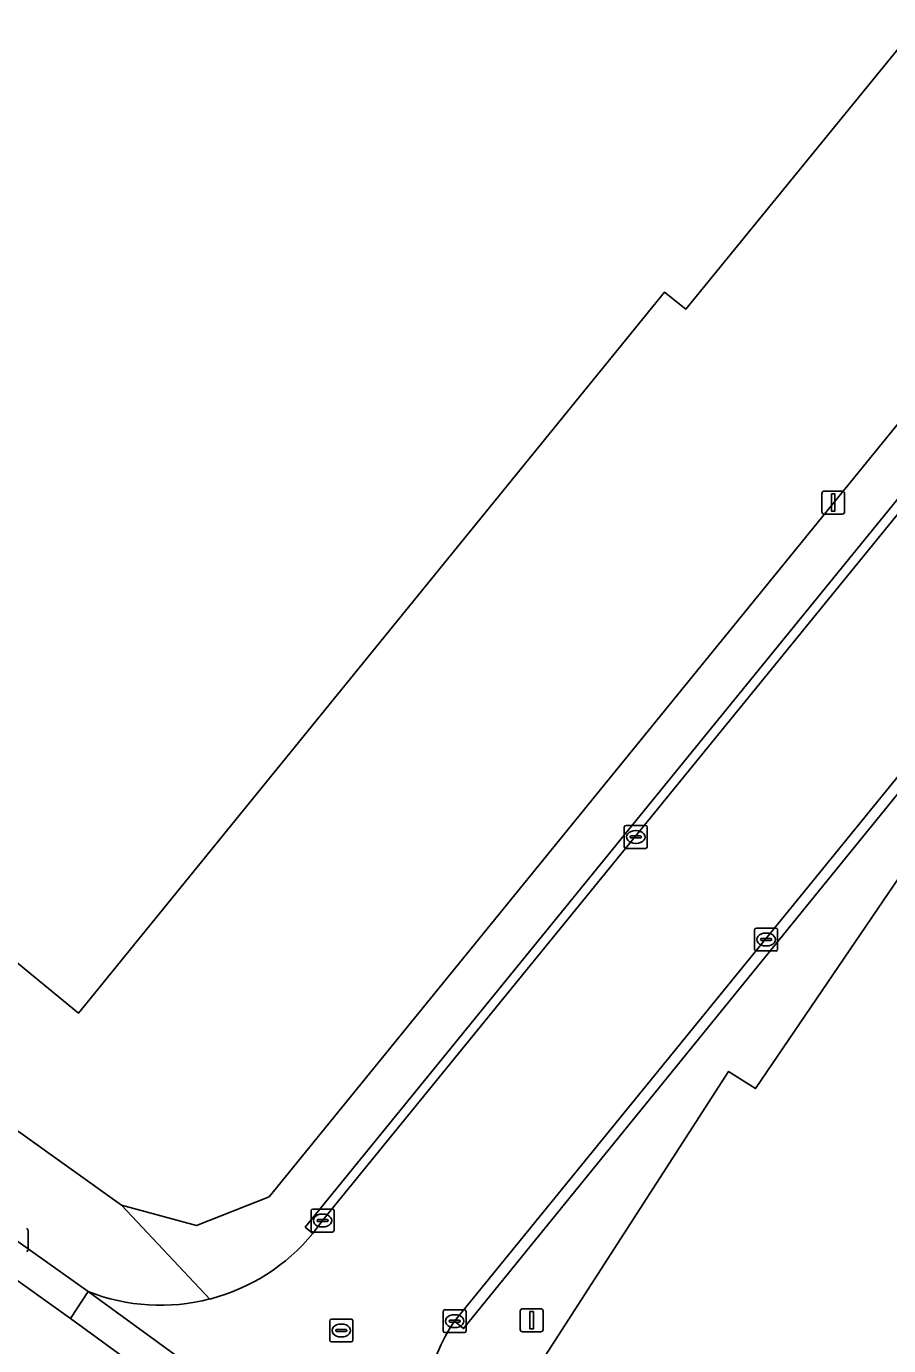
# Model space of a CAD drawing. Extents: x 157692 to 159674, y 381452 to 383291.
# Drawn here: x 158000.4 to 158037.9, y 382873.8 to 382931.2 of the extents above; entities that cross this region are included whole.
import ezdxf

# ---------------------------------------------------------------- set-up
doc = ezdxf.new("R2010")
doc.units = 0
for name, color, linetype in [('IMGEO_Erf', 7, 'Continuous'), ('IMGEO_Kolk', 7, 'Continuous'), ('IMGEO_Lichtmast', 7, 'Continuous'), ('IMGEO_Pand', 7, 'Continuous'), ('IMGEO_Parkeervlak_open', 7, 'Continuous'), ('IMGEO_Rijbaan_lokaal_gesloten', 7, 'Continuous'), ('IMGEO_Rijbaan_lokaal_open', 7, 'Continuous'), ('IMGEO_Rioolput', 7, 'Continuous'), ('IMGEO_Voetpad_open', 7, 'Continuous')]:
    doc.layers.add(name, color=color, linetype=linetype)

msp = doc.modelspace()

# ---------------------------------------------------------------- linework, layer by layer
at = {"layer": 'IMGEO_Erf'}
msp.add_lwpolyline([(158038.478, 382938.361), (158042.352, 382935.2), (158029.062, 382918.896), (158028.131, 382919.636), (158002.618, 382888.246), (158000, 382890.395), (157980.271, 382906.593), (157979.681, 382905.869), (157964.22, 382918.47), (157976.54, 382933.586), (157977.089, 382934.26), (157974.105, 382936.692), (157978.786, 382942.436), (157981.771, 382940.004), (157982.497, 382940.895), (157978.893, 382943.833), (157963.579, 382956.314), (157966.738, 382960.19), (157984.096, 382981.488), (158000, 382968.526), (158018.104, 382953.772), (158018.711, 382954.492)], close=True, dxfattribs=at)
msp.add_lwpolyline([(157999.622, 382883.357), (158000, 382883.087), (158004.491, 382879.88), (158007.752, 382878.995), (158010.915, 382880.252), (158053.43, 382932.532)], dxfattribs=at)
at = {"layer": 'IMGEO_Kolk'}
for p, q in [((158026.377, 382895.487), (158026.377, 382896.339)), ((158026.452, 382896.413), (158027.304, 382896.413)), ((158026.865, 382896.193), (158026.89, 382896.193)), ((158027.378, 382896.339), (158027.378, 382895.487)), ((158027.304, 382895.413), (158026.452, 382895.413)), ((158026.636, 382895.907), (158026.636, 382895.919)), ((158027.074, 382895.87), (158026.676, 382895.87)), ((158026.679, 382895.956), (158027.077, 382895.956)), ((158026.888, 382895.633), (158026.863, 382895.633)), ((158027.12, 382895.919), (158027.12, 382895.907)), ((158032.051, 382891.023), (158032.051, 382891.875)), ((158032.126, 382891.949), (158032.978, 382891.949)), ((158032.31, 382891.443), (158032.31, 382891.455)), ((158032.748, 382891.406), (158032.35, 382891.406)), ((158032.353, 382891.492), (158032.751, 382891.492)), ((158032.539, 382891.729), (158032.564, 382891.729)), ((158032.794, 382891.455), (158032.794, 382891.443)), ((158033.052, 382891.875), (158033.052, 382891.023)), ((158032.978, 382890.949), (158032.126, 382890.949)), ((158032.562, 382891.169), (158032.537, 382891.169)), ((158012.743, 382878.789), (158012.743, 382879.641)), ((158012.818, 382879.715), (158013.67, 382879.715)), ((158013.231, 382879.495), (158013.256, 382879.495)), ((158013.744, 382879.641), (158013.744, 382878.789)), ((158000.424, 382878.787), (158000.424, 382877.935)), ((158013.002, 382879.209), (158013.002, 382879.221)), ((158013.44, 382879.172), (158013.042, 382879.172)), ((158013.045, 382879.258), (158013.443, 382879.258)), ((158013.254, 382878.935), (158013.229, 382878.935)), ((158013.486, 382879.221), (158013.486, 382879.209)), ((158013.67, 382878.715), (158012.818, 382878.715)), ((158018.567, 382875.334), (158019.419, 382875.334)), ((158018.492, 382874.408), (158018.492, 382875.26)), ((158018.751, 382874.828), (158018.751, 382874.84)), ((158019.189, 382874.791), (158018.791, 382874.791)), ((158018.794, 382874.877), (158019.192, 382874.877)), ((158018.98, 382875.114), (158019.005, 382875.114)), ((158019.235, 382874.84), (158019.235, 382874.828)), ((158019.493, 382875.26), (158019.493, 382874.408)), ((158019.419, 382874.334), (158018.567, 382874.334)), ((158019.003, 382874.554), (158018.978, 382874.554))]:
    msp.add_line(p, q, dxfattribs=at)
for points in [[(158026.377, 382895.487), (158026.377, 382896.339)], [(158026.452, 382896.413), (158027.304, 382896.413)], [(158027.378, 382896.339), (158027.378, 382895.487)], [(158027.304, 382895.413), (158026.452, 382895.413)], [(158032.051, 382891.023), (158032.051, 382891.875)], [(158032.126, 382891.949), (158032.978, 382891.949)], [(158033.052, 382891.875), (158033.052, 382891.023)], [(158032.978, 382890.949), (158032.126, 382890.949)], [(158012.743, 382878.789), (158012.743, 382879.641)], [(158012.818, 382879.715), (158013.67, 382879.715)], [(158013.744, 382879.641), (158013.744, 382878.789)], [(158000.424, 382878.787), (158000.424, 382877.935)], [(158013.67, 382878.715), (158012.818, 382878.715)], [(158018.567, 382875.334), (158019.419, 382875.334)], [(158018.492, 382874.408), (158018.492, 382875.26)], [(158019.493, 382875.26), (158019.493, 382874.408)], [(158019.419, 382874.334), (158018.567, 382874.334)]]:
    msp.add_lwpolyline(points, dxfattribs=at)
for centre, radius, start, end in [((158026.454, 382896.337), 0.0765, 91.55205, 178.44795), ((158026.454, 382896.337), 0.0765, 91.55205, 178.44795), ((158027.302, 382896.337), 0.0765, 1.55205, 88.44795), ((158027.302, 382896.337), 0.0765, 1.55205, 88.44795), ((158026.454, 382895.489), 0.0765, 181.55205, 268.44795), ((158026.454, 382895.489), 0.0765, 181.55205, 268.44795), ((158026.676, 382895.916), 0.0403, 85.87752, 175.75265), ((158026.673, 382895.906), 0.0366, 178.93798, 274.71019), ((158027.077, 382895.913), 0.043, 264.86636, 352.45326), ((158027.081, 382895.918), 0.0386, 1.73085, 96.63898), ((158027.302, 382895.489), 0.0765, 271.55205, 358.44795), ((158027.302, 382895.489), 0.0765, 271.55205, 358.44795), ((158032.128, 382891.873), 0.0765, 91.55205, 178.44795), ((158032.128, 382891.873), 0.0765, 91.55205, 178.44795), ((158032.35, 382891.452), 0.0403, 85.87752, 175.75265), ((158032.347, 382891.442), 0.0366, 178.93798, 274.71019), ((158032.751, 382891.449), 0.043, 264.86636, 352.45326), ((158032.755, 382891.454), 0.0386, 1.73085, 96.63898), ((158032.976, 382891.873), 0.0765, 1.55205, 88.44795), ((158032.976, 382891.873), 0.0765, 1.55205, 88.44795), ((158032.128, 382891.025), 0.0765, 181.55205, 268.44795), ((158032.128, 382891.025), 0.0765, 181.55205, 268.44795), ((158032.976, 382891.025), 0.0765, 271.55205, 358.44795), ((158032.976, 382891.025), 0.0765, 271.55205, 358.44795), ((158012.82, 382879.639), 0.0765, 91.55205, 178.44795), ((158012.82, 382879.639), 0.0765, 91.55205, 178.44795), ((158013.668, 382879.639), 0.0765, 1.55205, 88.44795), ((158013.668, 382879.639), 0.0765, 1.55205, 88.44795), ((158000.348, 382878.785), 0.0765, 1.55205, 88.44795), ((158000.348, 382878.785), 0.0765, 1.55205, 88.44795), ((158012.82, 382878.791), 0.0765, 181.55205, 268.44795), ((158012.82, 382878.791), 0.0765, 181.55205, 268.44795), ((158013.042, 382879.218), 0.0403, 85.87752, 175.75265), ((158013.039, 382879.208), 0.0366, 178.93798, 274.71019), ((158013.443, 382879.215), 0.043, 264.86636, 352.45326), ((158013.447, 382879.22), 0.0386, 1.73085, 96.63898), ((158013.668, 382878.791), 0.0765, 271.55205, 358.44795), ((158013.668, 382878.791), 0.0765, 271.55205, 358.44795), ((158000.348, 382877.937), 0.0765, 271.55205, 358.44795), ((158000.348, 382877.937), 0.0765, 271.55205, 358.44795), ((158018.569, 382875.258), 0.0765, 91.55205, 178.44795), ((158018.569, 382875.258), 0.0765, 91.55205, 178.44795), ((158019.417, 382875.258), 0.0765, 1.55205, 88.44795), ((158019.417, 382875.258), 0.0765, 1.55205, 88.44795), ((158018.791, 382874.837), 0.0403, 85.87752, 175.75265), ((158018.788, 382874.827), 0.0366, 178.93798, 274.71019), ((158019.192, 382874.834), 0.043, 264.86636, 352.45326), ((158019.196, 382874.839), 0.0386, 1.73085, 96.63898), ((158018.569, 382874.41), 0.0765, 181.55205, 268.44795), ((158018.569, 382874.41), 0.0765, 181.55205, 268.44795), ((158019.417, 382874.41), 0.0765, 271.55205, 358.44795), ((158019.417, 382874.41), 0.0765, 271.55205, 358.44795)]:
    msp.add_arc(centre, radius, start, end, dxfattribs=at)
for centre, major_axis, ratio, start_param, end_param in [((158026.864, 382895.913), (-0.387, 0.002), 0.722429, 4.712389, 7.853982), ((158026.889, 382895.913), (-0.39, 0.002), 0.717154, 1.570796, 4.712389), ((158032.538, 382891.449), (-0.387, 0.002), 0.722429, 4.712389, 7.853982), ((158032.563, 382891.449), (-0.39, 0.002), 0.717154, 1.570796, 4.712389), ((158013.23, 382879.215), (-0.387, 0.002), 0.722429, 4.712389, 7.853982), ((158013.255, 382879.215), (-0.39, 0.002), 0.717154, 1.570796, 4.712389), ((158018.979, 382874.834), (-0.387, 0.002), 0.722429, 4.712389, 7.853982), ((158019.004, 382874.834), (-0.39, 0.002), 0.717154, 1.570796, 4.712389)]:
    msp.add_ellipse(centre, major_axis=major_axis, ratio=ratio, start_param=start_param, end_param=end_param, dxfattribs=at)
at = {"layer": 'IMGEO_Lichtmast'}
for p, q in [((158035.075, 382910.973), (158035.865, 382910.973)), ((158035.865, 382910.973), (158035.075, 382910.973)), ((158034.975, 382910.073), (158034.975, 382910.873)), ((158034.975, 382910.873), (158034.975, 382910.073)), ((158035.965, 382910.873), (158035.965, 382910.073)), ((158035.965, 382910.073), (158035.965, 382910.873)), ((158035.865, 382909.973), (158035.075, 382909.973)), ((158035.075, 382909.973), (158035.865, 382909.973)), ((158021.951, 382875.372), (158022.741, 382875.372)), ((158022.741, 382875.372), (158021.951, 382875.372)), ((158021.851, 382874.472), (158021.851, 382875.272)), ((158021.851, 382875.272), (158021.851, 382874.472)), ((158022.841, 382875.272), (158022.841, 382874.472)), ((158022.841, 382874.472), (158022.841, 382875.272)), ((158022.741, 382874.372), (158021.951, 382874.372)), ((158021.951, 382874.372), (158022.741, 382874.372))]:
    msp.add_line(p, q, dxfattribs=at)
for points in [[(158035.395, 382910.848), (158035.545, 382910.848), (158035.545, 382910.098), (158035.395, 382910.098), (158035.395, 382910.848)], [(158022.271, 382875.247), (158022.421, 382875.247), (158022.421, 382874.497), (158022.271, 382874.497), (158022.271, 382875.247)]]:
    msp.add_lwpolyline(points, dxfattribs=at)
for centre, start, end in [((158035.075, 382910.873), 90, 180), ((158035.075, 382910.873), 90, 180), ((158035.865, 382910.873), 0, 90), ((158035.865, 382910.873), 360, 90), ((158035.075, 382910.073), 180, 270), ((158035.075, 382910.073), 180, 270), ((158035.865, 382910.073), 270, 0), ((158035.865, 382910.073), 270, 0), ((158021.951, 382875.272), 90, 180), ((158021.951, 382875.272), 90, 180), ((158022.741, 382875.272), 0, 90), ((158022.741, 382875.272), 360, 90), ((158021.951, 382874.472), 180, 270), ((158021.951, 382874.472), 180, 270), ((158022.741, 382874.472), 270, 0), ((158022.741, 382874.472), 270, 0)]:
    msp.add_arc(centre, 0.1, start, end, dxfattribs=at)
at = {"layer": 'IMGEO_Pand'}
for points in [[(158038.478, 382938.361), (158018.711, 382954.492), (158018.104, 382953.772), (158000, 382968.526), (157984.096, 382981.488), (157966.738, 382960.19), (157963.579, 382956.314), (157978.893, 382943.833), (157982.497, 382940.895), (157981.771, 382940.004), (157978.786, 382942.436), (157974.105, 382936.692), (157977.089, 382934.26), (157976.54, 382933.586), (157964.22, 382918.47), (157979.681, 382905.869), (157980.271, 382906.593), (158000, 382890.395), (158002.618, 382888.246), (158028.131, 382919.636), (158029.062, 382918.896), (158042.352, 382935.2)], [(158039.814, 382896.314), (158032.094, 382884.956), (158030.914, 382885.71), (158022.805, 382873.114), (158046.458, 382857.836), (158053.822, 382870.765), (158061.383, 382884.128)]]:
    msp.add_lwpolyline(points, close=True, dxfattribs=at)
at = {"layer": 'IMGEO_Parkeervlak_open'}
for points in [[(158054.873, 382914.938), (158059.301, 382920.084), (158058.988, 382920.323), (158090.305, 382958.736), (158100.034, 382970.593), (158110.831, 382984.081), (158109.417, 382985.274), (158089.486, 382960.733), (158047.614, 382909.289), (158019.378, 382874.511), (158018.983, 382874.832)], [(158017.739, 382868.892), (158020.11, 382868.927), (158022.805, 382873.114), (158030.914, 382885.71), (158032.094, 382884.956), (158039.814, 382896.314), (158047.72, 382905.995), (158051.604, 382910.92), (158054.873, 382914.938)]]:
    msp.add_lwpolyline(points, dxfattribs=at)
msp.add_arc((158025.677, 382870.33), 8.067, 146.07511, 190.26816, dxfattribs=at)
at = {"layer": 'IMGEO_Rijbaan_lokaal_gesloten'}
for points in [[(157954.791, 382914.608), (157952.944, 382916.279), (157952.853, 382916.361), (157949.383, 382919.365), (157948.465, 382918.359), (157952.039, 382915.238), (157953.723, 382913.768), (157960.172, 382908.073), (157969.466, 382900.26), (157980.403, 382891.346), (157990.107, 382883.875), (157999.154, 382877.165), (158002.271, 382874.944), (158003.033, 382876.12), (157999.978, 382878.298)], [(158150.232, 382793.099), (158135.179, 382799.369), (158132.175, 382800.62), (158132.064, 382800.666), (158127.783, 382802.635), (158116.454, 382807.771), (158101.276, 382815.071), (158086.186, 382822.743), (158068.81, 382832.394), (158056.432, 382839.751), (158045.401, 382846.414), (158021.35, 382861.883), (158020.199, 382862.608), (158016.569, 382864.897), (158009.18, 382869.92), (158002.271, 382874.944), (157999.154, 382877.165), (157990.107, 382883.875), (157980.403, 382891.346), (157969.466, 382900.26), (157960.172, 382908.073), (157953.723, 382913.768)]]:
    msp.add_lwpolyline(points, dxfattribs=at)
msp.add_lwpolyline([(158009.985, 382871.065), (158003.033, 382876.12), (158002.271, 382874.944), (158009.18, 382869.92), (158016.569, 382864.897), (158020.199, 382862.608), (158020.988, 382863.766), (158017.336, 382866.068)], close=True, dxfattribs=at)
at = {"layer": 'IMGEO_Rijbaan_lokaal_open'}
for points in [[(158012.822, 382878.656), (158013.245, 382879.214), (158084.537, 382966.793), (158103.566, 382990.21), (158103.222, 382990.5), (158084.188, 382967.077), (158012.486, 382878.929)], [(158018.983, 382874.832), (158019.378, 382874.511), (158047.614, 382909.289), (158089.486, 382960.733), (158109.417, 382985.274), (158109.073, 382985.564), (158089.137, 382961.017), (158047.265, 382909.573)]]:
    msp.add_lwpolyline(points, close=True, dxfattribs=at)
for points in [[(158089.137, 382961.017), (158109.073, 382985.564), (158103.566, 382990.21), (158084.537, 382966.793), (158013.245, 382879.214), (158012.822, 382878.656)], [(158018.983, 382874.832), (158047.265, 382909.573), (158089.137, 382961.017)], [(158003.033, 382876.12), (158009.985, 382871.065), (158017.336, 382866.068), (158020.988, 382863.766)]]:
    msp.add_lwpolyline(points, dxfattribs=at)
for centre, radius, start, end in [((158006.183, 382884.124), 8.601, 284.51516, 320.52145), ((158006.182, 382884.129), 8.605, 248.53662, 284.51779), ((158025.677, 382870.33), 8.067, 146.07511, 190.26816)]:
    msp.add_arc(centre, radius, start, end, dxfattribs=at)
at = {"layer": 'IMGEO_Rioolput'}
for p, q in [((158013.557, 382874.001), (158013.557, 382874.853)), ((158013.632, 382874.927), (158014.484, 382874.927)), ((158014.558, 382874.853), (158014.558, 382874.001)), ((158013.816, 382874.421), (158013.816, 382874.433)), ((158014.254, 382874.384), (158013.856, 382874.384)), ((158013.859, 382874.47), (158014.257, 382874.47)), ((158014.045, 382874.707), (158014.07, 382874.707)), ((158014.3, 382874.433), (158014.3, 382874.421)), ((158014.484, 382873.927), (158013.632, 382873.927)), ((158014.068, 382874.147), (158014.043, 382874.147))]:
    msp.add_line(p, q, dxfattribs=at)
for points in [[(158013.557, 382874.001), (158013.557, 382874.853)], [(158013.632, 382874.927), (158014.484, 382874.927)], [(158014.558, 382874.853), (158014.558, 382874.001)], [(158014.484, 382873.927), (158013.632, 382873.927)]]:
    msp.add_lwpolyline(points, dxfattribs=at)
for centre, radius, start, end in [((158013.634, 382874.851), 0.0765, 91.55205, 178.44795), ((158013.634, 382874.851), 0.0765, 91.55205, 178.44795), ((158014.482, 382874.851), 0.0765, 1.55205, 88.44795), ((158014.482, 382874.851), 0.0765, 1.55205, 88.44795), ((158013.856, 382874.43), 0.0403, 85.87752, 175.75265), ((158013.853, 382874.42), 0.0366, 178.93798, 274.71019), ((158014.257, 382874.427), 0.043, 264.86636, 352.45326), ((158014.261, 382874.432), 0.0386, 1.73085, 96.63898), ((158013.634, 382874.003), 0.0765, 181.55205, 268.44795), ((158013.634, 382874.003), 0.0765, 181.55205, 268.44795), ((158014.482, 382874.003), 0.0765, 271.55205, 358.44795), ((158014.482, 382874.003), 0.0765, 271.55205, 358.44795)]:
    msp.add_arc(centre, radius, start, end, dxfattribs=at)
for centre, major_axis, ratio, start_param, end_param in [((158014.044, 382874.427), (-0.387, 0.002), 0.722429, 4.712389, 7.853982), ((158014.069, 382874.427), (-0.39, 0.002), 0.717154, 1.570796, 4.712389)]:
    msp.add_ellipse(centre, major_axis=major_axis, ratio=ratio, start_param=start_param, end_param=end_param, dxfattribs=at)
at = {"layer": 'IMGEO_Voetpad_open'}
for points in [[(158084.188, 382967.077), (158103.222, 382990.5), (158101.891, 382991.623), (158082.08, 382967.156), (158053.43, 382932.532), (158010.915, 382880.252), (158007.752, 382878.995), (158004.491, 382879.88), (158008.339, 382875.798)], [(158012.822, 382878.656), (158012.486, 382878.929), (158084.188, 382967.077)], [(158008.339, 382875.798), (158004.491, 382879.88), (158000, 382883.087)], [(157999.978, 382878.298), (158003.033, 382876.12)]]:
    msp.add_lwpolyline(points, dxfattribs=at)
for centre, radius, start, end in [((158006.183, 382884.124), 8.601, 284.51516, 320.52145), ((158006.182, 382884.129), 8.605, 248.53662, 284.51779)]:
    msp.add_arc(centre, radius, start, end, dxfattribs=at)

doc.saveas('drawing.dxf')
